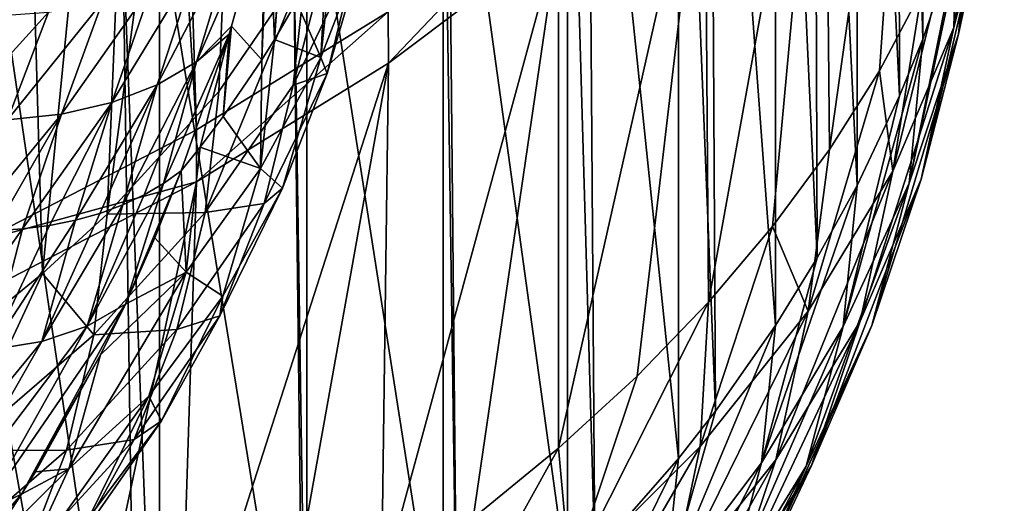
# Model space of a CAD drawing. Header units: metres. Extents: x -109 to 109, y -78 to 121.
# Tile 1048 of 1056: x 93.13 to 98.4, y -10.4 to -7.81. Entities that reach past the tile are written whole.
import ezdxf

# ---------------------------------------------------------------- set-up
doc = ezdxf.new("R2010")
doc.units = ezdxf.units.M
doc.layers.add('solid_508554_SW0001', color=7, linetype='CONTINUOUS')

msp = doc.modelspace()

# ---------------------------------------------------------------- linework, layer by layer
at = {"layer": 'solid_508554_SW0001'}
for points in [[(94.07872, -8.398539, -14.945641), (91.794334, 27.889454, -34.674599), (92.920418, 28.52816, -33.55991)], [(95.105949, -7.766647, -13.833673), (94.07872, -8.398539, -14.945641), (92.920418, 28.52816, -33.55991)], [(94.07872, -8.398539, -14.945641), (92.940437, -8.988416, -15.967083), (91.794334, 27.889454, -34.674599)], [(97.966209, -7.912561, -1.291603), (97.966209, -2.682606, 7.766953), (97.831108, -3.01025, 7.956119)], [(97.966209, -7.912561, -1.291603), (98.170944, -7.31251, -1.638042), (97.966209, -2.682606, 7.766953)], [(93.601089, -8.849345, -8.685639), (94.423569, -2.702504, -10.992454), (93.825508, -3.351224, -12.116071)], [(93.601089, -8.849345, -8.685639), (94.198082, -8.192851, -7.569937), (94.423569, -2.702504, -10.992454)], [(94.198082, -8.192851, -7.569937), (94.66864, -7.508442, -6.411229), (94.423569, -2.702504, -10.992454)], [(97.841774, -8.215781, -1.116539), (97.831108, -3.01025, 7.956119), (97.61441, -3.465491, 8.218952)], [(97.841774, -8.215781, -1.116539), (97.966209, -7.912561, -1.291603), (97.831108, -3.01025, 7.956119)], [(93.255333, -9.166488, -9.226461), (93.825508, -3.351224, -12.116071), (93.105927, -3.968222, -13.184742)], [(93.255333, -9.166488, -9.226461), (93.601089, -8.849345, -8.685639), (93.825508, -3.351224, -12.116071)], [(97.61441, -8.695455, -0.8396), (97.61441, -3.465491, 8.218952), (97.383644, -3.88383, 8.460481)], [(97.61441, -8.695455, -0.8396), (97.841774, -8.215781, -1.116539), (97.61441, -3.465491, 8.218952)], [(97.401794, -9.082853, -0.615935), (97.383644, -3.88383, 8.460481), (97.177505, -4.215545, 8.651997)], [(97.401794, -9.082853, -0.615935), (97.61441, -8.695455, -0.8396), (97.383644, -3.88383, 8.460481)], [(92.879738, -9.474371, -9.752826), (93.255333, -9.166488, -9.226461), (93.105927, -3.968222, -13.184742)], [(97.177513, -9.445495, -0.406565), (97.177505, -4.215545, 8.651997), (96.828751, -4.709972, 8.937454)], [(97.177513, -9.445495, -0.406565), (97.401794, -9.082853, -0.615935), (97.177505, -4.215545, 8.651997)], [(96.856102, -9.903707, -0.142017), (96.828751, -4.709972, 8.937454), (96.659454, -4.925936, 9.06214)], [(96.856102, -9.903707, -0.142017), (97.177513, -9.445495, -0.406565), (96.828751, -4.709972, 8.937454)], [(96.65947, -10.155878, 0.003575), (96.659454, -4.925936, 9.06214), (96.173058, -5.478801, 9.381337)], [(96.65947, -10.155878, 0.003575), (96.856102, -9.903707, -0.142017), (96.659454, -4.925936, 9.06214)], [(97.467209, -8.503372, -7.838619), (97.442245, -5.872456, -9.937204), (97.943001, -5.10654, -8.59873)], [(97.733917, -8.081849, -7.129054), (97.467209, -8.503372, -7.838619), (97.943001, -5.10654, -8.59873)], [(97.961411, -7.652278, -6.407557), (97.733917, -8.081849, -7.129054), (97.943001, -5.10654, -8.59873)], [(96.210953, -10.66882, 0.299722), (96.173058, -5.478801, 9.381337), (96.065071, -5.59002, 9.44555)], [(96.210953, -10.66882, 0.299722), (96.65947, -10.155878, 0.003575), (96.173058, -5.478801, 9.381337)], [(96.065079, -10.819978, 0.386992), (96.065071, -5.59002, 9.44555), (95.424461, -6.181036, 9.786773)], [(96.065079, -10.819978, 0.386992), (96.210953, -10.66882, 0.299722), (96.065071, -5.59002, 9.44555)], [(96.818901, -9.320146, -9.218018), (96.799133, -6.626991, -11.237291), (97.442245, -5.872456, -9.937204)], [(97.162209, -8.916044, -8.534782), (96.818901, -9.320146, -9.218018), (97.442245, -5.872456, -9.937204)], [(97.467209, -8.503372, -7.838619), (97.162209, -8.916044, -8.534782), (97.442245, -5.872456, -9.937204)], [(95.399956, -11.431533, 0.740074), (95.399956, -6.201573, 9.79863), (94.670158, -6.755042, 10.118176)], [(95.474022, -11.369038, 0.703992), (95.424461, -6.181036, 9.786773), (95.399956, -6.201573, 9.79863)], [(95.399956, -11.431533, 0.740074), (95.474022, -11.369038, 0.703992), (95.399956, -6.201573, 9.79863)], [(95.474022, -11.369038, 0.703992), (96.065079, -10.819978, 0.386992), (95.424461, -6.181036, 9.786773)], [(98.157585, -7.886618, -3.060382), (98.402374, -6.277152, -2.235805), (98.385391, -6.383792, -2.174237)], [(98.332481, -7.067783, -3.550405), (98.402374, -6.277152, -2.235805), (98.157585, -7.886618, -3.060382)], [(98.132805, -7.850338, -4.85645), (98.294136, -6.77667, -4.941978), (98.398621, -6.332585, -4.20125)], [(98.132805, -7.850338, -4.85645), (98.398621, -6.332585, -4.20125), (98.332481, -7.067783, -3.550405)], [(98.157585, -7.886618, -3.060382), (98.385391, -6.383792, -2.174237), (98.229691, -7.103951, -1.758453)], [(94.497688, -7.913698, -1.290946), (94.59108, -6.52136, 0.751639), (94.6008, -6.467679, 0.804557)], [(94.614296, -7.712252, -1.407251), (94.497688, -7.913698, -1.290946), (94.6008, -6.467679, 0.804557)], [(94.497688, -7.913698, -1.290946), (94.464012, -7.122785, 0.205604), (94.59108, -6.52136, 0.751639)], [(96.016762, -10.102039, -10.545274), (96.017273, -7.356769, -12.487976), (96.799133, -6.626991, -11.237291)], [(96.436913, -9.715807, -9.88871), (96.016762, -10.102039, -10.545274), (96.799133, -6.626991, -11.237291)], [(96.818901, -9.320146, -9.218018), (96.436913, -9.715807, -9.88871), (96.799133, -6.626991, -11.237291)], [(94.670158, -11.985001, 1.059618), (94.670158, -6.755042, 10.118176), (94.591881, -6.808334, 10.148944)], [(94.670158, -11.985001, 1.059618), (95.399956, -11.431533, 0.740074), (94.670158, -6.755042, 10.118176)], [(98.132805, -7.850338, -4.85645), (98.1483, -7.216872, -5.677933), (98.294136, -6.77667, -4.941978)], [(94.654022, -11.996078, 1.066014), (94.591881, -6.808334, 10.148944), (93.882309, -7.245382, 10.401275)], [(94.654022, -11.996078, 1.066014), (94.670158, -11.985001, 1.059618), (94.591881, -6.808334, 10.148944)], [(96.015099, -7.087227, -12.644464), (95.107559, -8.041037, -13.675775), (95.105949, -7.766647, -13.833673)], [(96.015099, -7.087227, -12.644464), (96.017273, -7.356769, -12.487976), (95.107559, -8.041037, -13.675775)], [(97.892784, -8.683302, -2.574275), (98.229691, -7.103951, -1.758453), (98.170944, -7.31251, -1.638042)], [(98.157585, -7.886618, -3.060382), (98.229691, -7.103951, -1.758453), (97.892784, -8.683302, -2.574275)], [(98.332481, -7.067783, -3.550405), (98.157585, -7.886618, -3.060382), (97.957512, -8.66117, -4.353438)], [(98.132805, -7.850338, -4.85645), (98.332481, -7.067783, -3.550405), (97.957512, -8.66117, -4.353438)], [(94.428993, -8.024156, -1.227174), (94.449936, -7.181021, 0.156759), (94.464012, -7.122785, 0.205604)], [(94.497688, -7.913698, -1.290946), (94.428993, -8.024156, -1.227174), (94.464012, -7.122785, 0.205604)], [(94.596237, -8.158348, -6.006891), (94.855827, -7.156209, -5.816541), (94.66864, -7.508442, -6.411229)], [(94.935959, -7.454356, -4.819502), (94.855827, -7.156209, -5.816541), (94.596237, -8.158348, -6.006891)], [(94.079773, -8.034392, -0.177091), (94.449936, -7.181021, 0.156759), (94.26725, -7.842305, -0.357327)], [(94.079773, -8.034392, -0.177091), (94.284889, -7.355031, 0.359134), (94.449936, -7.181021, 0.156759)], [(94.428993, -8.024156, -1.227174), (94.26725, -7.842305, -0.357327), (94.449936, -7.181021, 0.156759)], [(97.805206, -8.619182, -6.144558), (97.961411, -7.652278, -6.407557), (98.1483, -7.216872, -5.677933)], [(97.805206, -8.619182, -6.144558), (98.1483, -7.216872, -5.677933), (98.132805, -7.850338, -4.85645)], [(93.882317, -12.475337, 1.342714), (93.882309, -7.245382, 10.401275), (93.68512, -7.353293, 10.463576)], [(93.882317, -12.475337, 1.342714), (94.654022, -11.996078, 1.066014), (93.882309, -7.245382, 10.401275)], [(94.74437, -8.010612, -2.830036), (94.778168, -7.391442, -1.59247), (94.818893, -7.302907, -1.643586)], [(94.985321, -7.384594, -3.218242), (94.74437, -8.010612, -2.830036), (94.818893, -7.302907, -1.643586)], [(97.892784, -8.683302, -2.574275), (98.170944, -7.31251, -1.638042), (97.966209, -7.912561, -1.291603)], [(93.760323, -12.54275, 1.381635), (93.68512, -7.353293, 10.463576), (93.043785, -7.667991, 10.645267)], [(93.760323, -12.54275, 1.381635), (93.882317, -12.475337, 1.342714), (93.68512, -7.353293, 10.463576)], [(93.868782, -8.157105, 0.016796), (94.080856, -7.503643, 0.545398), (94.284889, -7.355031, 0.359134)], [(94.079773, -8.034392, -0.177091), (93.868782, -8.157105, 0.016796), (94.284889, -7.355031, 0.359134)], [(95.069298, -10.838966, -11.803814), (95.107559, -8.041037, -13.675775), (96.017273, -7.356769, -12.487976)], [(95.560547, -10.476706, -11.184118), (95.069298, -10.838966, -11.803814), (96.017273, -7.356769, -12.487976)], [(96.016762, -10.102039, -10.545274), (95.560547, -10.476706, -11.184118), (96.017273, -7.356769, -12.487976)], [(94.74437, -8.010612, -2.830036), (94.614296, -7.712252, -1.407251), (94.778168, -7.391442, -1.59247)], [(94.985321, -7.384594, -3.218242), (94.778481, -8.095765, -4.413845), (94.74437, -8.010612, -2.830036)], [(94.935959, -7.454356, -4.819502), (94.778481, -8.095765, -4.413845), (94.985321, -7.384594, -3.218242)], [(94.935959, -7.454356, -4.819502), (94.596237, -8.158348, -6.006891), (94.778481, -8.095765, -4.413845)], [(93.625847, -8.251064, 0.18803), (93.842682, -7.623972, 0.710328), (94.080856, -7.503643, 0.545398)], [(93.868782, -8.157105, 0.016796), (93.625847, -8.251064, 0.18803), (94.080856, -7.503643, 0.545398)], [(94.126366, -8.8405, -7.161852), (94.66864, -7.508442, -6.411229), (94.198082, -8.192851, -7.569937)], [(94.596237, -8.158348, -6.006891), (94.66864, -7.508442, -6.411229), (94.126366, -8.8405, -7.161852)], [(93.356865, -8.313989, 0.332452), (93.576218, -7.713057, 0.849864), (93.842682, -7.623972, 0.710328)], [(93.625847, -8.251064, 0.18803), (93.356865, -8.313989, 0.332452), (93.842682, -7.623972, 0.710328)], [(93.043785, -12.897949, 1.58671), (93.760323, -12.54275, 1.381635), (93.043785, -7.667991, 10.645267)], [(97.805206, -8.619182, -6.144558), (97.733917, -8.081849, -7.129054), (97.961411, -7.652278, -6.407557)], [(93.068367, -8.344348, 0.446553), (93.288025, -7.768706, 0.960575), (93.576218, -7.713057, 0.849864)], [(93.356865, -8.313989, 0.332452), (93.068367, -8.344348, 0.446553), (93.576218, -7.713057, 0.849864)], [(94.74437, -8.010612, -2.830036), (94.497688, -7.913698, -1.290946), (94.614296, -7.712252, -1.407251)], [(92.76738, -8.341406, 0.527561), (92.985191, -7.789551, 1.039737), (93.288025, -7.768706, 0.960575)], [(93.068367, -8.344348, 0.446553), (92.76738, -8.341406, 0.527561), (93.288025, -7.768706, 0.960575)], [(95.105949, -7.766647, -13.833673), (94.079788, -8.675413, -14.787113), (94.07872, -8.398539, -14.945641)], [(95.105949, -7.766647, -13.833673), (95.107559, -8.041037, -13.675775), (94.079788, -8.675413, -14.787113)], [(94.079773, -8.034392, -0.177091), (94.26725, -7.842305, -0.357327), (94.253868, -7.885335, -0.388496)], [(94.2229, -8.326065, -1.052866), (94.253868, -7.885335, -0.388496), (94.26725, -7.842305, -0.357327)], [(94.428993, -8.024156, -1.227174), (94.2229, -8.326065, -1.052866), (94.26725, -7.842305, -0.357327)], [(98.132805, -7.850338, -4.85645), (97.957512, -8.66117, -4.353438), (97.631111, -9.422, -5.628445)], [(97.805206, -8.619182, -6.144558), (98.132805, -7.850338, -4.85645), (97.631111, -9.422, -5.628445)], [(93.903046, -8.685089, -0.766598), (94.253868, -7.885335, -0.388496), (93.996536, -8.617199, -0.884781)], [(93.903046, -8.685089, -0.766598), (94.079773, -8.034392, -0.177091), (94.253868, -7.885335, -0.388496)], [(94.099129, -8.48981, -0.958329), (93.996536, -8.617199, -0.884781), (94.253868, -7.885335, -0.388496)], [(94.2229, -8.326065, -1.052866), (94.099129, -8.48981, -0.958329), (94.253868, -7.885335, -0.388496)], [(98.157585, -7.886618, -3.060382), (97.892784, -8.683302, -2.574275), (97.693352, -9.445848, -3.847852)], [(97.957512, -8.66117, -4.353438), (98.157585, -7.886618, -3.060382), (97.693352, -9.445848, -3.847852)], [(94.42247, -8.60502, -2.451087), (94.428993, -8.024156, -1.227174), (94.497688, -7.913698, -1.290946)], [(94.74437, -8.010612, -2.830036), (94.42247, -8.60502, -2.451087), (94.497688, -7.913698, -1.290946)], [(97.540123, -9.450349, -2.096607), (97.966209, -7.912561, -1.291603), (97.841774, -8.215781, -1.116539)], [(97.892784, -8.683302, -2.574275), (97.966209, -7.912561, -1.291603), (97.540123, -9.450349, -2.096607)], [(93.685211, -8.799612, -0.544877), (93.868782, -8.157105, 0.016796), (94.079773, -8.034392, -0.177091)], [(93.799049, -8.746252, -0.652958), (93.685211, -8.799612, -0.544877), (94.079773, -8.034392, -0.177091)], [(93.903046, -8.685089, -0.766598), (93.799049, -8.746252, -0.652958), (94.079773, -8.034392, -0.177091)], [(93.987915, -11.522126, -12.978467), (94.079788, -8.675413, -14.787113), (95.107559, -8.041037, -13.675775)], [(94.544098, -11.188035, -12.402978), (93.987915, -11.522126, -12.978467), (95.107559, -8.041037, -13.675775)], [(94.42247, -8.60502, -2.451087), (94.2229, -8.326065, -1.052866), (94.428993, -8.024156, -1.227174)], [(94.74437, -8.010612, -2.830036), (94.53891, -8.709529, -4.005736), (94.42247, -8.60502, -2.451087)], [(94.778481, -8.095765, -4.413845), (94.53891, -8.709529, -4.005736), (94.74437, -8.010612, -2.830036)], [(95.069298, -10.838966, -11.803814), (94.544098, -11.188035, -12.402978), (95.107559, -8.041037, -13.675775)], [(94.778481, -8.095765, -4.413845), (94.440704, -8.791702, -5.588038), (94.53891, -8.709529, -4.005736)], [(94.596237, -8.158348, -6.006891), (94.440704, -8.791702, -5.588038), (94.778481, -8.095765, -4.413845)], [(97.351868, -9.368701, -7.405333), (97.467209, -8.503372, -7.838619), (97.733917, -8.081849, -7.129054)], [(97.351868, -9.368701, -7.405333), (97.733917, -8.081849, -7.129054), (97.805206, -8.619182, -6.144558)], [(93.431244, -8.881454, -0.348415), (93.625847, -8.251064, 0.18803), (93.868782, -8.157105, 0.016796)], [(93.562317, -8.844787, -0.443122), (93.431244, -8.881454, -0.348415), (93.868782, -8.157105, 0.016796)], [(93.685211, -8.799612, -0.544877), (93.562317, -8.844787, -0.443122), (93.868782, -8.157105, 0.016796)], [(94.596237, -8.158348, -6.006891), (94.126366, -8.8405, -7.161852), (94.440704, -8.791702, -5.588038)], [(94.126366, -8.8405, -7.161852), (94.198082, -8.192851, -7.569937), (93.601089, -8.849345, -8.685639)], [(97.540123, -9.450349, -2.096607), (97.841774, -8.215781, -1.116539), (97.61441, -8.695455, -0.8396)], [(93.148216, -8.928322, -0.182701), (93.356865, -8.313989, 0.332452), (93.625847, -8.251064, 0.18803)], [(93.292892, -8.909361, -0.261412), (93.148216, -8.928322, -0.182701), (93.625847, -8.251064, 0.18803)], [(93.431244, -8.881454, -0.348415), (93.292892, -8.909361, -0.261412), (93.625847, -8.251064, 0.18803)], [(92.843842, -8.938945, -0.052241), (93.068367, -8.344348, 0.446553), (93.356865, -8.313989, 0.332452)], [(92.998184, -8.938206, -0.112816), (92.843842, -8.938945, -0.052241), (93.356865, -8.313989, 0.332452)], [(93.148216, -8.928322, -0.182701), (92.998184, -8.938206, -0.112816), (93.356865, -8.313989, 0.332452)], [(94.42247, -8.60502, -2.451087), (94.099129, -8.48981, -0.958329), (94.2229, -8.326065, -1.052866)], [(94.07872, -8.398539, -14.945641), (94.079788, -8.675413, -14.787113), (92.940437, -8.988416, -15.967083)], [(94.023735, -9.16046, -2.086101), (93.996536, -8.617199, -0.884781), (94.099129, -8.48981, -0.958329)], [(94.42247, -8.60502, -2.451087), (94.023735, -9.16046, -2.086101), (94.099129, -8.48981, -0.958329)], [(97.351868, -9.368701, -7.405333), (97.162209, -8.916044, -8.534782), (97.467209, -8.503372, -7.838619)], [(93.698692, -9.331184, -1.411179), (93.996536, -8.617199, -0.884781), (93.856323, -8.975764, -1.145839)], [(93.903046, -8.685089, -0.766598), (93.996536, -8.617199, -0.884781), (93.698692, -9.331184, -1.411179)], [(94.023735, -9.16046, -2.086101), (93.856323, -8.975764, -1.145839), (93.996536, -8.617199, -0.884781)], [(94.42247, -8.60502, -2.451087), (94.219589, -9.287641, -3.600322), (94.023735, -9.16046, -2.086101)], [(94.53891, -8.709529, -4.005736), (94.219589, -9.287641, -3.600322), (94.42247, -8.60502, -2.451087)], [(97.805206, -8.619182, -6.144558), (97.631111, -9.422, -5.628445), (97.180588, -10.163595, -6.876173)], [(97.351868, -9.368701, -7.405333), (97.805206, -8.619182, -6.144558), (97.180588, -10.163595, -6.876173)], [(92.940437, -8.988416, -15.967083), (94.079788, -8.675413, -14.787113), (92.940979, -9.265531, -15.808951)], [(93.402252, -11.840679, -13.52919), (92.940979, -9.265531, -15.808951), (94.079788, -8.675413, -14.787113)], [(93.987915, -11.522126, -12.978467), (93.402252, -11.840679, -13.52919), (94.079788, -8.675413, -14.787113)], [(93.493538, -9.448232, -1.178662), (93.903046, -8.685089, -0.766598), (93.698692, -9.331184, -1.411179)], [(93.493538, -9.448232, -1.178662), (93.799049, -8.746252, -0.652958), (93.903046, -8.685089, -0.766598)], [(97.892784, -8.683302, -2.574275), (97.540123, -9.450349, -2.096607), (97.342361, -10.196979, -3.344368)], [(97.693352, -9.445848, -3.847852), (97.892784, -8.683302, -2.574275), (97.342361, -10.196979, -3.344368)], [(97.957512, -8.66117, -4.353438), (97.693352, -9.445848, -3.847852), (97.369812, -10.194741, -5.103357)], [(97.631111, -9.422, -5.628445), (97.957512, -8.66117, -4.353438), (97.369812, -10.194741, -5.103357)], [(93.493538, -9.448232, -1.178662), (93.685211, -8.799612, -0.544877), (93.799049, -8.746252, -0.652958)], [(94.53891, -8.709529, -4.005736), (94.205032, -9.393352, -5.160096), (94.219589, -9.287641, -3.600322)], [(94.440704, -8.791702, -5.588038), (94.205032, -9.393352, -5.160096), (94.53891, -8.709529, -4.005736)], [(97.102173, -10.180493, -1.631828), (97.61441, -8.695455, -0.8396), (97.401794, -9.082853, -0.615935)], [(97.540123, -9.450349, -2.096607), (97.61441, -8.695455, -0.8396), (97.102173, -10.180493, -1.631828)], [(94.440704, -8.791702, -5.588038), (93.974579, -9.465959, -6.72996), (94.205032, -9.393352, -5.160096)], [(94.126366, -8.8405, -7.161852), (93.974579, -9.465959, -6.72996), (94.440704, -8.791702, -5.588038)], [(93.251488, -9.530538, -0.967698), (93.562317, -8.844787, -0.443122), (93.685211, -8.799612, -0.544877)], [(93.493538, -9.448232, -1.178662), (93.251488, -9.530538, -0.967698), (93.685211, -8.799612, -0.544877)], [(93.251488, -9.530538, -0.967698), (93.431244, -8.881454, -0.348415), (93.562317, -8.844787, -0.443122)], [(93.529655, -9.494417, -8.273593), (93.601089, -8.849345, -8.685639), (93.255333, -9.166488, -9.226461)], [(94.126366, -8.8405, -7.161852), (93.601089, -8.849345, -8.685639), (93.529655, -9.494417, -8.273593)], [(94.126366, -8.8405, -7.161852), (93.529655, -9.494417, -8.273593), (93.974579, -9.465959, -6.72996)], [(92.979309, -9.575931, -0.784037), (93.292892, -8.909361, -0.261412), (93.431244, -8.881454, -0.348415)], [(93.251488, -9.530538, -0.967698), (92.979309, -9.575931, -0.784037), (93.431244, -8.881454, -0.348415)], [(92.684471, -9.58316, -0.632731), (92.998184, -8.938206, -0.112816), (93.148216, -8.928322, -0.182701)], [(92.979309, -9.575931, -0.784037), (92.684471, -9.58316, -0.632731), (93.148216, -8.928322, -0.182701)], [(92.979309, -9.575931, -0.784037), (93.148216, -8.928322, -0.182701), (93.292892, -8.909361, -0.261412)], [(96.775047, -10.093301, -8.629407), (96.818901, -9.320146, -9.218018), (97.162209, -8.916044, -8.534782)], [(96.775047, -10.093301, -8.629407), (97.162209, -8.916044, -8.534782), (97.351868, -9.368701, -7.405333)], [(94.023735, -9.16046, -2.086101), (93.698692, -9.331184, -1.411179), (93.856323, -8.975764, -1.145839)], [(97.102173, -10.180493, -1.631828), (97.401794, -9.082853, -0.615935), (97.177513, -9.445495, -0.406565)], [(92.812477, -10.114406, -9.332394), (93.255333, -9.166488, -9.226461), (92.879738, -9.474371, -9.752826)], [(93.529655, -9.494417, -8.273593), (93.255333, -9.166488, -9.226461), (92.812477, -10.114406, -9.332394)], [(94.023735, -9.16046, -2.086101), (93.396736, -10.212448, -2.654512), (93.565895, -9.602304, -1.620585)], [(94.023735, -9.16046, -2.086101), (93.824615, -9.82295, -3.202651), (93.396736, -10.212448, -2.654512)], [(94.023735, -9.16046, -2.086101), (93.565895, -9.602304, -1.620585), (93.698692, -9.331184, -1.411179)], [(94.219589, -9.287641, -3.600322), (93.824615, -9.82295, -3.202651), (94.023735, -9.16046, -2.086101)], [(93.402252, -11.840679, -13.52919), (92.786858, -12.143998, -14.055581), (92.940979, -9.265531, -15.808951)], [(94.219589, -9.287641, -3.600322), (93.891533, -9.95541, -4.728405), (93.824615, -9.82295, -3.202651)], [(94.205032, -9.393352, -5.160096), (93.891533, -9.95541, -4.728405), (94.219589, -9.287641, -3.600322)], [(96.078896, -10.787815, -9.80805), (96.436913, -9.715807, -9.88871), (96.818901, -9.320146, -9.218018)], [(96.078896, -10.787815, -9.80805), (96.818901, -9.320146, -9.218018), (96.775047, -10.093301, -8.629407)], [(92.932983, -10.448117, -2.021877), (93.698692, -9.331184, -1.411179), (93.143539, -10.347252, -2.241594)], [(92.932983, -10.448117, -2.021877), (93.493538, -9.448232, -1.178662), (93.698692, -9.331184, -1.411179)], [(93.143539, -10.347252, -2.241594), (93.698692, -9.331184, -1.411179), (93.565895, -9.602304, -1.620585)], [(97.351868, -9.368701, -7.405333), (97.180588, -10.163595, -6.876173), (96.608238, -10.880462, -8.087419)], [(96.775047, -10.093301, -8.629407), (97.351868, -9.368701, -7.405333), (96.608238, -10.880462, -8.087419)], [(94.205032, -9.393352, -5.160096), (93.745338, -10.055794, -6.282516), (93.891533, -9.95541, -4.728405)], [(93.974579, -9.465959, -6.72996), (93.745338, -10.055794, -6.282516), (94.205032, -9.393352, -5.160096)], [(97.631111, -9.422, -5.628445), (97.369812, -10.194741, -5.103357), (96.924408, -10.9246, -6.33177)], [(97.180588, -10.163595, -6.876173), (97.631111, -9.422, -5.628445), (96.924408, -10.9246, -6.33177)], [(92.692741, -10.510704, -1.819399), (93.251488, -9.530538, -0.967698), (93.493538, -9.448232, -1.178662)], [(92.932983, -10.448117, -2.021877), (92.692741, -10.510704, -1.819399), (93.493538, -9.448232, -1.178662)], [(93.974579, -9.465959, -6.72996), (93.38343, -10.112261, -7.829014), (93.745338, -10.055794, -6.282516)], [(93.529655, -9.494417, -8.273593), (93.38343, -10.112261, -7.829014), (93.974579, -9.465959, -6.72996)], [(96.583588, -10.867347, -1.184084), (97.177513, -9.445495, -0.406565), (96.856102, -9.903707, -0.142017)], [(97.102173, -10.180493, -1.631828), (97.177513, -9.445495, -0.406565), (96.583588, -10.867347, -1.184084)], [(97.540123, -9.450349, -2.096607), (97.102173, -10.180493, -1.631828), (96.907104, -10.907413, -2.847623)], [(97.342361, -10.196979, -3.344368), (97.540123, -9.450349, -2.096607), (96.907104, -10.907413, -2.847623)], [(97.693352, -9.445848, -3.847852), (97.342361, -10.196979, -3.344368), (97.023346, -10.930106, -4.574122)], [(97.369812, -10.194741, -5.103357), (97.693352, -9.445848, -3.847852), (97.023346, -10.930106, -4.574122)], [(92.427925, -10.535075, -1.640771), (92.979309, -9.575931, -0.784037), (93.251488, -9.530538, -0.967698)], [(92.692741, -10.510704, -1.819399), (92.427925, -10.535075, -1.640771), (93.251488, -9.530538, -0.967698)], [(93.529655, -9.494417, -8.273593), (92.812477, -10.114406, -9.332394), (93.38343, -10.112261, -7.829014)], [(93.143539, -10.347252, -2.241594), (93.565895, -9.602304, -1.620585), (93.217567, -10.227366, -2.137314)], [(93.217567, -10.227366, -2.137314), (93.565895, -9.602304, -1.620585), (93.396736, -10.212448, -2.654512)], [(96.078896, -10.787815, -9.80805), (96.016762, -10.102039, -10.545274), (96.436913, -9.715807, -9.88871)], [(93.824615, -9.82295, -3.202651), (93.123032, -10.804695, -3.656593), (93.396736, -10.212448, -2.654512)], [(93.824615, -9.82295, -3.202651), (93.504227, -10.470931, -4.298349), (93.123032, -10.804695, -3.656593)], [(93.891533, -9.95541, -4.728405), (93.504227, -10.470931, -4.298349), (93.824615, -9.82295, -3.202651)], [(96.583588, -10.867347, -1.184084), (96.856102, -9.903707, -0.142017), (96.65947, -10.155878, 0.003575)], [(93.891533, -9.95541, -4.728405), (93.440895, -10.602235, -5.825052), (93.504227, -10.470931, -4.298349)], [(93.745338, -10.055794, -6.282516), (93.440895, -10.602235, -5.825052), (93.891533, -9.95541, -4.728405)], [(93.745338, -10.055794, -6.282516), (93.163139, -10.690739, -7.362657), (93.440895, -10.602235, -5.825052)], [(93.38343, -10.112261, -7.829014), (93.163139, -10.690739, -7.362657), (93.745338, -10.055794, -6.282516)], [(93.38343, -10.112261, -7.829014), (92.673531, -10.725029, -8.875674), (93.163139, -10.690739, -7.362657)], [(92.812477, -10.114406, -9.332394), (92.673531, -10.725029, -8.875674), (93.38343, -10.112261, -7.829014)], [(95.269409, -11.447503, -10.933171), (95.560547, -10.476706, -11.184118), (96.016762, -10.102039, -10.545274)], [(95.269409, -11.447503, -10.933171), (96.016762, -10.102039, -10.545274), (96.078896, -10.787815, -9.80805)], [(96.775047, -10.093301, -8.629407), (96.608238, -10.880462, -8.087419), (95.918159, -11.567532, -9.253613)], [(96.078896, -10.787815, -9.80805), (96.775047, -10.093301, -8.629407), (95.918159, -11.567532, -9.253613)], [(95.989532, -11.504739, -0.757449), (96.65947, -10.155878, 0.003575), (96.210953, -10.66882, 0.299722)], [(96.583588, -10.867347, -1.184084), (96.65947, -10.155878, 0.003575), (95.989532, -11.504739, -0.757449)], [(97.180588, -10.163595, -6.876173), (96.924408, -10.9246, -6.33177), (96.359428, -11.630057, -7.524098)], [(96.608238, -10.880462, -8.087419), (97.180588, -10.163595, -6.876173), (96.359428, -11.630057, -7.524098)], [(92.930946, -10.671063, -2.531462), (93.396736, -10.212448, -2.654512), (93.123032, -10.804695, -3.656593)], [(92.930946, -10.671063, -2.531462), (93.143539, -10.347252, -2.241594), (93.396736, -10.212448, -2.654512)], [(93.143539, -10.347252, -2.241594), (93.217567, -10.227366, -2.137314), (93.396736, -10.212448, -2.654512)], [(97.102173, -10.180493, -1.631828), (96.583588, -10.867347, -1.184084), (96.392212, -11.570971, -2.362104)], [(96.907104, -10.907413, -2.847623), (97.102173, -10.180493, -1.631828), (96.392212, -11.570971, -2.362104)], [(97.369812, -10.194741, -5.103357), (97.023346, -10.930106, -4.574122), (96.585312, -11.644506, -5.777103)], [(96.924408, -10.9246, -6.33177), (97.369812, -10.194741, -5.103357), (96.585312, -11.644506, -5.777103)], [(97.342361, -10.196979, -3.344368), (96.907104, -10.907413, -2.847623), (96.594238, -11.62106, -4.045565)], [(97.023346, -10.930106, -4.574122), (97.342361, -10.196979, -3.344368), (96.594238, -11.62106, -4.045565)], [(92.277328, -11.347631, -2.884531), (93.143539, -10.347252, -2.241594), (92.930946, -10.671063, -2.531462)], [(92.277328, -11.347631, -2.884531), (92.932983, -10.448117, -2.021877), (93.143539, -10.347252, -2.241594)]]:
    msp.add_3dface(points, dxfattribs=at)

doc.saveas('drawing.dxf')
